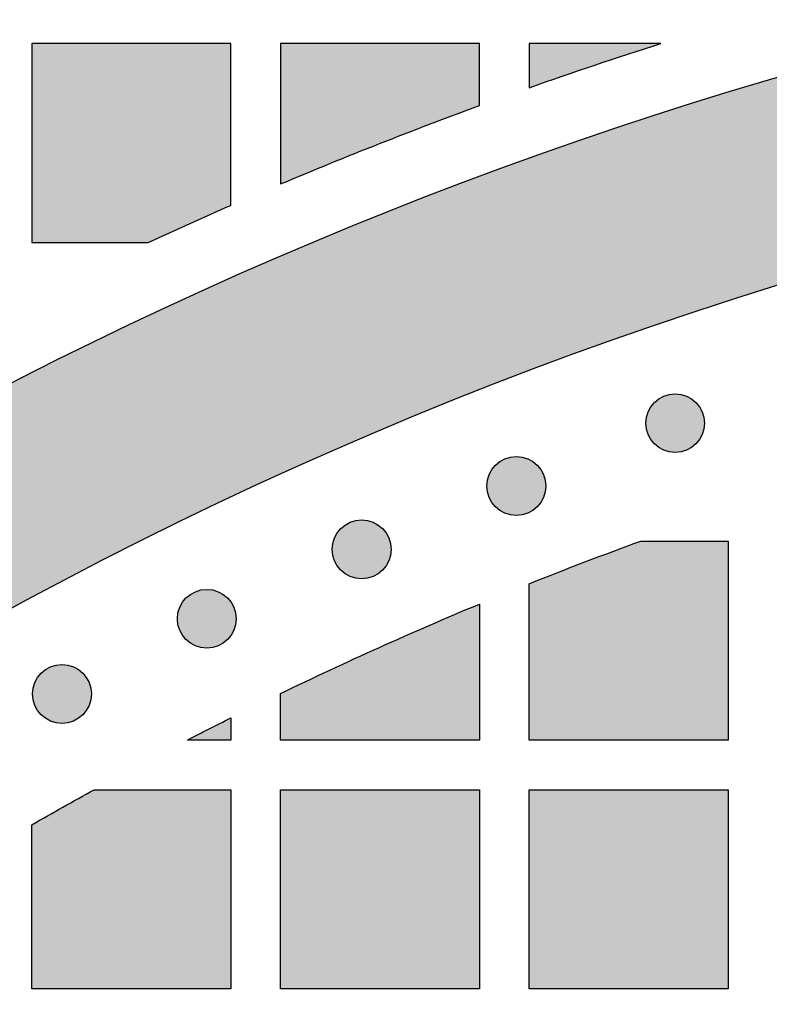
# Model space of a CAD drawing. Header units: millimetres. Extents: x -3873 to -97, y 912 to 4165.
# Tile 533 of 656: x -1774 to -1729, y 3104 to 3164. Entities that reach past the tile are written whole.
import ezdxf

# ---------------------------------------------------------------- set-up
doc = ezdxf.new("R2010")
doc.units = ezdxf.units.MM
doc.layers.add('pattern', color=7, linetype='Continuous', true_color=0x000000)

msp = doc.modelspace()

# ---------------------------------------------------------------- hatches: boundary and pattern name
at = {"layer": 'pattern'}
for points in [[(-1803.27, 3124.356), (-1803.97, 3123.213), (-1804.641, 3122.048), (-1805.279, 3120.862), (-1805.886, 3119.656), (-1806.459, 3118.431), (-1806.998, 3117.189), (-1807.502, 3115.932), (-1807.97, 3114.66), (-1808.402, 3113.375), (-1808.797, 3112.079), (-1809.156, 3110.774), (-1809.477, 3109.46), (-1809.76, 3108.14), (-1810.005, 3106.816), (-1810.213, 3105.488), (-1810.383, 3104.158), (-1806.355, 3107.298), (-1802.25, 3110.366), (-1798.07, 3113.357), (-1793.818, 3116.27), (-1789.496, 3119.101), (-1785.105, 3121.85), (-1780.649, 3124.512), (-1776.129, 3127.087), (-1771.549, 3129.571), (-1766.911, 3131.962), (-1762.218, 3134.26), (-1757.473, 3136.461), (-1752.678, 3138.564), (-1747.838, 3140.568), (-1742.954, 3142.47), (-1738.03, 3144.271), (-1733.07, 3145.967), (-1728.077, 3147.559), (-1723.053, 3149.046), (-1718.002, 3150.426), (-1712.929, 3151.698), (-1707.835, 3152.864), (-1702.725, 3153.921), (-1697.602, 3154.87), (-1692.469, 3155.711), (-1687.33, 3156.443), (-1682.188, 3157.067), (-1677.046, 3157.584), (-1671.908, 3157.993), (-1666.778, 3158.296), (-1661.657, 3158.493), (-1656.55, 3158.585), (-1656.55, 3170.585), (-1661.363, 3170.505), (-1666.186, 3170.337), (-1671.017, 3170.078), (-1675.854, 3169.73), (-1680.692, 3169.291), (-1685.532, 3168.762), (-1690.369, 3168.142), (-1695.201, 3167.431), (-1700.026, 3166.628), (-1704.841, 3165.735), (-1709.643, 3164.75), (-1714.43, 3163.675), (-1719.2, 3162.51), (-1723.95, 3161.255), (-1728.676, 3159.91), (-1733.378, 3158.477), (-1738.052, 3156.956), (-1742.696, 3155.348), (-1747.307, 3153.654), (-1751.883, 3151.874), (-1756.422, 3150.011), (-1760.921, 3148.064), (-1765.379, 3146.036), (-1769.792, 3143.928), (-1774.159, 3141.741), (-1778.478, 3139.476), (-1782.747, 3137.136), (-1786.963, 3134.721), (-1791.125, 3132.234), (-1795.232, 3129.676), (-1799.28, 3127.05)], [(-1766.135, 3150.095), (-1761.149, 3152.335), (-1761.149, 3162.095), (-1773.149, 3162.095), (-1773.149, 3150.095)], [(-1758.148, 3153.624), (-1752.177, 3156.061), (-1746.149, 3158.353), (-1746.149, 3162.095), (-1758.148, 3162.095)], [(-1735.203, 3162.095), (-1743.149, 3162.095), (-1743.149, 3159.432)], [(-1733.093, 3140.457), (-1733.121, 3140.485), (-1733.15, 3140.512), (-1733.18, 3140.538), (-1733.211, 3140.565), (-1733.242, 3140.59), (-1733.275, 3140.616), (-1733.308, 3140.64), (-1733.342, 3140.664), (-1733.377, 3140.688), (-1733.413, 3140.71), (-1733.449, 3140.732), (-1733.486, 3140.754), (-1733.524, 3140.774), (-1733.563, 3140.794), (-1733.603, 3140.813), (-1733.643, 3140.831), (-1733.683, 3140.848), (-1733.725, 3140.864), (-1733.767, 3140.879), (-1733.809, 3140.893), (-1733.852, 3140.906), (-1733.896, 3140.918), (-1733.94, 3140.929), (-1733.984, 3140.939), (-1734.028, 3140.948), (-1734.073, 3140.955), (-1734.119, 3140.962), (-1734.164, 3140.967), (-1734.21, 3140.971), (-1734.256, 3140.974), (-1734.301, 3140.976), (-1734.347, 3140.977), (-1734.393, 3140.976), (-1734.439, 3140.974), (-1734.485, 3140.971), (-1734.531, 3140.967), (-1734.576, 3140.962), (-1734.621, 3140.955), (-1734.666, 3140.948), (-1734.711, 3140.939), (-1734.755, 3140.929), (-1734.799, 3140.918), (-1734.843, 3140.906), (-1734.886, 3140.893), (-1734.928, 3140.879), (-1734.97, 3140.864), (-1735.011, 3140.848), (-1735.052, 3140.831), (-1735.092, 3140.813), (-1735.132, 3140.794), (-1735.17, 3140.774), (-1735.208, 3140.754), (-1735.246, 3140.732), (-1735.282, 3140.71), (-1735.318, 3140.688), (-1735.353, 3140.664), (-1735.387, 3140.64), (-1735.42, 3140.616), (-1735.453, 3140.59), (-1735.484, 3140.565), (-1735.515, 3140.538), (-1735.545, 3140.512), (-1735.574, 3140.485), (-1735.602, 3140.457), (-1735.63, 3140.429), (-1735.657, 3140.4), (-1735.683, 3140.37), (-1735.71, 3140.339), (-1735.735, 3140.308), (-1735.761, 3140.275), (-1735.785, 3140.242), (-1735.809, 3140.208), (-1735.833, 3140.173), (-1735.855, 3140.137), (-1735.878, 3140.101), (-1735.899, 3140.063), (-1735.919, 3140.025), (-1735.939, 3139.987), (-1735.958, 3139.947), (-1735.976, 3139.907), (-1735.993, 3139.866), (-1736.009, 3139.825), (-1736.024, 3139.783), (-1736.038, 3139.741), (-1736.051, 3139.698), (-1736.063, 3139.654), (-1736.074, 3139.61), (-1736.084, 3139.566), (-1736.093, 3139.521), (-1736.1, 3139.476), (-1736.107, 3139.431), (-1736.112, 3139.386), (-1736.116, 3139.34), (-1736.119, 3139.294), (-1736.121, 3139.248), (-1736.122, 3139.202), (-1736.121, 3139.156), (-1736.119, 3139.111), (-1736.116, 3139.065), (-1736.112, 3139.019), (-1736.107, 3138.974), (-1736.1, 3138.928), (-1736.093, 3138.883), (-1736.084, 3138.839), (-1736.074, 3138.794), (-1736.063, 3138.751), (-1736.051, 3138.707), (-1736.038, 3138.664), (-1736.024, 3138.622), (-1736.009, 3138.58), (-1735.993, 3138.538), (-1735.976, 3138.498), (-1735.958, 3138.458), (-1735.939, 3138.418), (-1735.919, 3138.379), (-1735.899, 3138.341), (-1735.878, 3138.304), (-1735.855, 3138.268), (-1735.833, 3138.232), (-1735.809, 3138.197), (-1735.785, 3138.163), (-1735.761, 3138.13), (-1735.735, 3138.097), (-1735.71, 3138.066), (-1735.683, 3138.035), (-1735.657, 3138.005), (-1735.63, 3137.976), (-1735.602, 3137.948), (-1735.574, 3137.92), (-1735.545, 3137.893), (-1735.515, 3137.866), (-1735.484, 3137.84), (-1735.453, 3137.814), (-1735.42, 3137.789), (-1735.387, 3137.764), (-1735.353, 3137.74), (-1735.318, 3137.717), (-1735.282, 3137.694), (-1735.246, 3137.672), (-1735.208, 3137.651), (-1735.17, 3137.63), (-1735.132, 3137.611), (-1735.092, 3137.592), (-1735.052, 3137.574), (-1735.011, 3137.557), (-1734.97, 3137.541), (-1734.928, 3137.526), (-1734.886, 3137.512), (-1734.843, 3137.499), (-1734.799, 3137.487), (-1734.755, 3137.476), (-1734.711, 3137.466), (-1734.666, 3137.457), (-1734.621, 3137.449), (-1734.576, 3137.443), (-1734.531, 3137.438), (-1734.485, 3137.433), (-1734.439, 3137.43), (-1734.393, 3137.429), (-1734.347, 3137.428), (-1734.301, 3137.429), (-1734.256, 3137.43), (-1734.21, 3137.433), (-1734.164, 3137.438), (-1734.119, 3137.443), (-1734.073, 3137.449), (-1734.028, 3137.457), (-1733.984, 3137.466), (-1733.94, 3137.476), (-1733.896, 3137.487), (-1733.852, 3137.499), (-1733.809, 3137.512), (-1733.767, 3137.526), (-1733.725, 3137.541), (-1733.683, 3137.557), (-1733.643, 3137.574), (-1733.603, 3137.592), (-1733.563, 3137.611), (-1733.524, 3137.63), (-1733.486, 3137.651), (-1733.449, 3137.672), (-1733.413, 3137.694), (-1733.377, 3137.717), (-1733.342, 3137.74), (-1733.308, 3137.764), (-1733.275, 3137.789), (-1733.242, 3137.814), (-1733.211, 3137.84), (-1733.18, 3137.866), (-1733.15, 3137.893), (-1733.121, 3137.92), (-1733.093, 3137.948), (-1733.065, 3137.976), (-1733.038, 3138.005), (-1733.011, 3138.035), (-1732.985, 3138.066), (-1732.959, 3138.097), (-1732.934, 3138.13), (-1732.909, 3138.163), (-1732.885, 3138.197), (-1732.862, 3138.232), (-1732.839, 3138.268), (-1732.817, 3138.304), (-1732.796, 3138.341), (-1732.775, 3138.379), (-1732.756, 3138.418), (-1732.737, 3138.458), (-1732.719, 3138.498), (-1732.702, 3138.538), (-1732.686, 3138.58), (-1732.671, 3138.622), (-1732.657, 3138.664), (-1732.644, 3138.707), (-1732.632, 3138.751), (-1732.621, 3138.794), (-1732.611, 3138.839), (-1732.602, 3138.883), (-1732.594, 3138.928), (-1732.588, 3138.974), (-1732.583, 3139.019), (-1732.578, 3139.065), (-1732.575, 3139.111), (-1732.574, 3139.156), (-1732.573, 3139.202), (-1732.574, 3139.248), (-1732.575, 3139.294), (-1732.578, 3139.34), (-1732.583, 3139.386), (-1732.588, 3139.431), (-1732.594, 3139.476), (-1732.602, 3139.521), (-1732.611, 3139.566), (-1732.621, 3139.61), (-1732.632, 3139.654), (-1732.644, 3139.698), (-1732.657, 3139.741), (-1732.671, 3139.783), (-1732.686, 3139.825), (-1732.702, 3139.866), (-1732.719, 3139.907), (-1732.737, 3139.947), (-1732.756, 3139.987), (-1732.775, 3140.025), (-1732.796, 3140.063), (-1732.817, 3140.101), (-1732.839, 3140.137), (-1732.862, 3140.173), (-1732.885, 3140.208), (-1732.909, 3140.242), (-1732.934, 3140.275), (-1732.959, 3140.308), (-1732.985, 3140.339), (-1733.011, 3140.37), (-1733.038, 3140.4), (-1733.065, 3140.429)], [(-1742.674, 3136.665), (-1742.702, 3136.693), (-1742.731, 3136.72), (-1742.761, 3136.747), (-1742.791, 3136.773), (-1742.823, 3136.799), (-1742.855, 3136.824), (-1742.889, 3136.849), (-1742.923, 3136.873), (-1742.958, 3136.896), (-1742.993, 3136.919), (-1743.03, 3136.941), (-1743.067, 3136.962), (-1743.105, 3136.983), (-1743.144, 3137.002), (-1743.183, 3137.021), (-1743.223, 3137.039), (-1743.264, 3137.056), (-1743.306, 3137.072), (-1743.347, 3137.087), (-1743.39, 3137.101), (-1743.433, 3137.114), (-1743.476, 3137.126), (-1743.52, 3137.137), (-1743.565, 3137.147), (-1743.609, 3137.156), (-1743.654, 3137.164), (-1743.699, 3137.17), (-1743.745, 3137.175), (-1743.791, 3137.18), (-1743.836, 3137.183), (-1743.882, 3137.184), (-1743.928, 3137.185), (-1743.974, 3137.184), (-1744.02, 3137.183), (-1744.066, 3137.18), (-1744.111, 3137.175), (-1744.157, 3137.17), (-1744.202, 3137.164), (-1744.247, 3137.156), (-1744.292, 3137.147), (-1744.336, 3137.137), (-1744.38, 3137.126), (-1744.423, 3137.114), (-1744.466, 3137.101), (-1744.509, 3137.087), (-1744.551, 3137.072), (-1744.592, 3137.056), (-1744.633, 3137.039), (-1744.673, 3137.021), (-1744.712, 3137.002), (-1744.751, 3136.983), (-1744.789, 3136.962), (-1744.826, 3136.941), (-1744.863, 3136.919), (-1744.899, 3136.896), (-1744.934, 3136.873), (-1744.968, 3136.849), (-1745.001, 3136.824), (-1745.033, 3136.799), (-1745.065, 3136.773), (-1745.096, 3136.747), (-1745.126, 3136.72), (-1745.155, 3136.693), (-1745.183, 3136.665), (-1745.21, 3136.637), (-1745.237, 3136.608), (-1745.264, 3136.578), (-1745.29, 3136.547), (-1745.316, 3136.516), (-1745.341, 3136.483), (-1745.366, 3136.45), (-1745.39, 3136.416), (-1745.414, 3136.381), (-1745.436, 3136.345), (-1745.458, 3136.309), (-1745.48, 3136.272), (-1745.5, 3136.234), (-1745.52, 3136.195), (-1745.539, 3136.155), (-1745.557, 3136.115), (-1745.574, 3136.075), (-1745.59, 3136.033), (-1745.605, 3135.991), (-1745.619, 3135.949), (-1745.632, 3135.906), (-1745.644, 3135.862), (-1745.655, 3135.819), (-1745.665, 3135.774), (-1745.674, 3135.73), (-1745.681, 3135.685), (-1745.688, 3135.639), (-1745.693, 3135.594), (-1745.697, 3135.548), (-1745.7, 3135.502), (-1745.702, 3135.457), (-1745.702, 3135.411), (-1745.702, 3135.365), (-1745.7, 3135.319), (-1745.697, 3135.273), (-1745.693, 3135.227), (-1745.688, 3135.182), (-1745.681, 3135.137), (-1745.674, 3135.092), (-1745.665, 3135.047), (-1745.655, 3135.003), (-1745.644, 3134.959), (-1745.632, 3134.915), (-1745.619, 3134.872), (-1745.605, 3134.83), (-1745.59, 3134.788), (-1745.574, 3134.747), (-1745.557, 3134.706), (-1745.539, 3134.666), (-1745.52, 3134.626), (-1745.5, 3134.588), (-1745.48, 3134.55), (-1745.458, 3134.512), (-1745.436, 3134.476), (-1745.414, 3134.44), (-1745.39, 3134.405), (-1745.366, 3134.371), (-1745.341, 3134.338), (-1745.316, 3134.305), (-1745.29, 3134.274), (-1745.264, 3134.243), (-1745.237, 3134.213), (-1745.21, 3134.184), (-1745.183, 3134.156), (-1745.155, 3134.128), (-1745.126, 3134.101), (-1745.096, 3134.075), (-1745.065, 3134.048), (-1745.033, 3134.023), (-1745.001, 3133.997), (-1744.968, 3133.973), (-1744.934, 3133.949), (-1744.899, 3133.925), (-1744.863, 3133.903), (-1744.826, 3133.88), (-1744.789, 3133.859), (-1744.751, 3133.839), (-1744.712, 3133.819), (-1744.673, 3133.8), (-1744.633, 3133.782), (-1744.592, 3133.765), (-1744.551, 3133.749), (-1744.509, 3133.734), (-1744.466, 3133.72), (-1744.423, 3133.707), (-1744.38, 3133.695), (-1744.336, 3133.684), (-1744.292, 3133.674), (-1744.247, 3133.665), (-1744.202, 3133.658), (-1744.157, 3133.651), (-1744.111, 3133.646), (-1744.066, 3133.642), (-1744.02, 3133.639), (-1743.974, 3133.637), (-1743.928, 3133.636), (-1743.882, 3133.637), (-1743.836, 3133.639), (-1743.791, 3133.642), (-1743.745, 3133.646), (-1743.699, 3133.651), (-1743.654, 3133.658), (-1743.609, 3133.665), (-1743.565, 3133.674), (-1743.52, 3133.684), (-1743.476, 3133.695), (-1743.433, 3133.707), (-1743.39, 3133.72), (-1743.347, 3133.734), (-1743.306, 3133.749), (-1743.264, 3133.765), (-1743.223, 3133.782), (-1743.183, 3133.8), (-1743.144, 3133.819), (-1743.105, 3133.839), (-1743.067, 3133.859), (-1743.03, 3133.88), (-1742.993, 3133.903), (-1742.958, 3133.925), (-1742.923, 3133.949), (-1742.889, 3133.973), (-1742.855, 3133.997), (-1742.823, 3134.023), (-1742.791, 3134.048), (-1742.761, 3134.075), (-1742.731, 3134.101), (-1742.702, 3134.128), (-1742.674, 3134.156), (-1742.646, 3134.184), (-1742.619, 3134.213), (-1742.592, 3134.243), (-1742.566, 3134.274), (-1742.54, 3134.305), (-1742.515, 3134.338), (-1742.49, 3134.371), (-1742.466, 3134.405), (-1742.443, 3134.44), (-1742.42, 3134.476), (-1742.398, 3134.512), (-1742.377, 3134.55), (-1742.356, 3134.588), (-1742.337, 3134.626), (-1742.318, 3134.666), (-1742.3, 3134.706), (-1742.283, 3134.747), (-1742.267, 3134.788), (-1742.252, 3134.83), (-1742.237, 3134.872), (-1742.224, 3134.915), (-1742.212, 3134.959), (-1742.201, 3135.003), (-1742.192, 3135.047), (-1742.183, 3135.092), (-1742.175, 3135.137), (-1742.169, 3135.182), (-1742.163, 3135.227), (-1742.159, 3135.273), (-1742.156, 3135.319), (-1742.154, 3135.365), (-1742.154, 3135.411), (-1742.154, 3135.457), (-1742.156, 3135.502), (-1742.159, 3135.548), (-1742.163, 3135.594), (-1742.169, 3135.639), (-1742.175, 3135.685), (-1742.183, 3135.73), (-1742.192, 3135.774), (-1742.201, 3135.819), (-1742.212, 3135.862), (-1742.224, 3135.906), (-1742.237, 3135.949), (-1742.252, 3135.991), (-1742.267, 3136.033), (-1742.283, 3136.075), (-1742.3, 3136.115), (-1742.318, 3136.155), (-1742.337, 3136.195), (-1742.356, 3136.234), (-1742.377, 3136.272), (-1742.398, 3136.309), (-1742.42, 3136.345), (-1742.443, 3136.381), (-1742.466, 3136.416), (-1742.49, 3136.45), (-1742.515, 3136.483), (-1742.54, 3136.516), (-1742.566, 3136.547), (-1742.592, 3136.578), (-1742.619, 3136.608), (-1742.646, 3136.637)], [(-1752.007, 3132.844), (-1752.035, 3132.872), (-1752.064, 3132.899), (-1752.094, 3132.925), (-1752.125, 3132.952), (-1752.156, 3132.978), (-1752.189, 3133.003), (-1752.222, 3133.027), (-1752.256, 3133.051), (-1752.291, 3133.075), (-1752.327, 3133.098), (-1752.363, 3133.12), (-1752.4, 3133.141), (-1752.438, 3133.161), (-1752.477, 3133.181), (-1752.517, 3133.2), (-1752.557, 3133.218), (-1752.597, 3133.235), (-1752.639, 3133.251), (-1752.681, 3133.266), (-1752.723, 3133.28), (-1752.766, 3133.293), (-1752.81, 3133.305), (-1752.854, 3133.316), (-1752.898, 3133.326), (-1752.942, 3133.335), (-1752.987, 3133.342), (-1753.033, 3133.349), (-1753.078, 3133.354), (-1753.124, 3133.358), (-1753.17, 3133.361), (-1753.215, 3133.363), (-1753.261, 3133.364), (-1753.307, 3133.363), (-1753.353, 3133.361), (-1753.399, 3133.358), (-1753.445, 3133.354), (-1753.49, 3133.349), (-1753.535, 3133.342), (-1753.58, 3133.335), (-1753.625, 3133.326), (-1753.669, 3133.316), (-1753.713, 3133.305), (-1753.757, 3133.293), (-1753.8, 3133.28), (-1753.842, 3133.266), (-1753.884, 3133.251), (-1753.925, 3133.235), (-1753.966, 3133.218), (-1754.006, 3133.2), (-1754.046, 3133.181), (-1754.084, 3133.161), (-1754.122, 3133.141), (-1754.16, 3133.12), (-1754.196, 3133.098), (-1754.232, 3133.075), (-1754.267, 3133.051), (-1754.301, 3133.027), (-1754.334, 3133.003), (-1754.367, 3132.978), (-1754.398, 3132.952), (-1754.429, 3132.925), (-1754.459, 3132.899), (-1754.488, 3132.872), (-1754.516, 3132.844), (-1754.544, 3132.816), (-1754.571, 3132.787), (-1754.597, 3132.757), (-1754.624, 3132.726), (-1754.649, 3132.695), (-1754.675, 3132.662), (-1754.699, 3132.629), (-1754.723, 3132.595), (-1754.747, 3132.56), (-1754.77, 3132.524), (-1754.792, 3132.488), (-1754.813, 3132.45), (-1754.833, 3132.412), (-1754.853, 3132.374), (-1754.872, 3132.334), (-1754.89, 3132.294), (-1754.907, 3132.253), (-1754.923, 3132.212), (-1754.938, 3132.17), (-1754.952, 3132.128), (-1754.965, 3132.085), (-1754.977, 3132.041), (-1754.988, 3131.997), (-1754.998, 3131.953), (-1755.007, 3131.908), (-1755.014, 3131.863), (-1755.021, 3131.818), (-1755.026, 3131.773), (-1755.03, 3131.727), (-1755.033, 3131.681), (-1755.035, 3131.635), (-1755.036, 3131.589), (-1755.035, 3131.544), (-1755.033, 3131.498), (-1755.03, 3131.452), (-1755.026, 3131.406), (-1755.021, 3131.361), (-1755.014, 3131.316), (-1755.007, 3131.271), (-1754.998, 3131.226), (-1754.988, 3131.182), (-1754.977, 3131.138), (-1754.965, 3131.094), (-1754.952, 3131.051), (-1754.938, 3131.009), (-1754.923, 3130.967), (-1754.907, 3130.926), (-1754.89, 3130.885), (-1754.872, 3130.845), (-1754.853, 3130.805), (-1754.833, 3130.767), (-1754.813, 3130.729), (-1754.792, 3130.691), (-1754.77, 3130.655), (-1754.747, 3130.619), (-1754.723, 3130.584), (-1754.699, 3130.55), (-1754.675, 3130.517), (-1754.649, 3130.484), (-1754.624, 3130.453), (-1754.597, 3130.422), (-1754.571, 3130.392), (-1754.544, 3130.363), (-1754.516, 3130.335), (-1754.488, 3130.307), (-1754.459, 3130.28), (-1754.429, 3130.253), (-1754.398, 3130.227), (-1754.367, 3130.201), (-1754.334, 3130.176), (-1754.301, 3130.152), (-1754.267, 3130.128), (-1754.232, 3130.104), (-1754.196, 3130.081), (-1754.16, 3130.059), (-1754.122, 3130.038), (-1754.084, 3130.018), (-1754.046, 3129.998), (-1754.006, 3129.979), (-1753.966, 3129.961), (-1753.925, 3129.944), (-1753.884, 3129.928), (-1753.842, 3129.913), (-1753.8, 3129.899), (-1753.757, 3129.886), (-1753.713, 3129.874), (-1753.669, 3129.863), (-1753.625, 3129.853), (-1753.58, 3129.844), (-1753.535, 3129.836), (-1753.49, 3129.83), (-1753.445, 3129.825), (-1753.399, 3129.821), (-1753.353, 3129.818), (-1753.307, 3129.816), (-1753.261, 3129.815), (-1753.215, 3129.816), (-1753.17, 3129.818), (-1753.124, 3129.821), (-1753.078, 3129.825), (-1753.033, 3129.83), (-1752.987, 3129.836), (-1752.942, 3129.844), (-1752.898, 3129.853), (-1752.854, 3129.863), (-1752.81, 3129.874), (-1752.766, 3129.886), (-1752.723, 3129.899), (-1752.681, 3129.913), (-1752.639, 3129.928), (-1752.597, 3129.944), (-1752.557, 3129.961), (-1752.517, 3129.979), (-1752.477, 3129.998), (-1752.438, 3130.018), (-1752.4, 3130.038), (-1752.363, 3130.059), (-1752.327, 3130.081), (-1752.291, 3130.104), (-1752.256, 3130.128), (-1752.222, 3130.152), (-1752.189, 3130.176), (-1752.156, 3130.201), (-1752.125, 3130.227), (-1752.094, 3130.253), (-1752.064, 3130.28), (-1752.035, 3130.307), (-1752.007, 3130.335), (-1751.979, 3130.363), (-1751.952, 3130.392), (-1751.925, 3130.422), (-1751.899, 3130.453), (-1751.873, 3130.484), (-1751.848, 3130.517), (-1751.823, 3130.55), (-1751.799, 3130.584), (-1751.776, 3130.619), (-1751.753, 3130.655), (-1751.731, 3130.691), (-1751.71, 3130.729), (-1751.689, 3130.767), (-1751.67, 3130.805), (-1751.651, 3130.845), (-1751.633, 3130.885), (-1751.616, 3130.926), (-1751.6, 3130.967), (-1751.585, 3131.009), (-1751.571, 3131.051), (-1751.558, 3131.094), (-1751.546, 3131.138), (-1751.535, 3131.182), (-1751.525, 3131.226), (-1751.516, 3131.271), (-1751.508, 3131.316), (-1751.502, 3131.361), (-1751.497, 3131.406), (-1751.492, 3131.452), (-1751.489, 3131.498), (-1751.488, 3131.544), (-1751.487, 3131.589), (-1751.488, 3131.635), (-1751.489, 3131.681), (-1751.492, 3131.727), (-1751.497, 3131.773), (-1751.502, 3131.818), (-1751.508, 3131.863), (-1751.516, 3131.908), (-1751.525, 3131.953), (-1751.535, 3131.997), (-1751.546, 3132.041), (-1751.558, 3132.085), (-1751.571, 3132.128), (-1751.585, 3132.17), (-1751.6, 3132.212), (-1751.616, 3132.253), (-1751.633, 3132.294), (-1751.651, 3132.334), (-1751.67, 3132.374), (-1751.689, 3132.412), (-1751.71, 3132.45), (-1751.731, 3132.488), (-1751.753, 3132.524), (-1751.776, 3132.56), (-1751.799, 3132.595), (-1751.823, 3132.629), (-1751.848, 3132.662), (-1751.873, 3132.695), (-1751.899, 3132.726), (-1751.925, 3132.757), (-1751.952, 3132.787), (-1751.979, 3132.816)], [(-1736.425, 3132.095), (-1731.149, 3132.095), (-1731.149, 3120.095), (-1743.149, 3120.095), (-1743.149, 3129.519)], [(-1761.346, 3128.661), (-1761.374, 3128.688), (-1761.403, 3128.715), (-1761.433, 3128.742), (-1761.464, 3128.768), (-1761.495, 3128.794), (-1761.528, 3128.819), (-1761.561, 3128.844), (-1761.595, 3128.868), (-1761.63, 3128.891), (-1761.666, 3128.914), (-1761.702, 3128.936), (-1761.74, 3128.957), (-1761.778, 3128.978), (-1761.816, 3128.998), (-1761.856, 3129.016), (-1761.896, 3129.034), (-1761.937, 3129.051), (-1761.978, 3129.068), (-1762.02, 3129.083), (-1762.062, 3129.097), (-1762.105, 3129.11), (-1762.149, 3129.122), (-1762.193, 3129.133), (-1762.237, 3129.143), (-1762.282, 3129.151), (-1762.327, 3129.159), (-1762.372, 3129.166), (-1762.417, 3129.171), (-1762.463, 3129.175), (-1762.509, 3129.178), (-1762.555, 3129.18), (-1762.601, 3129.18), (-1762.647, 3129.18), (-1762.692, 3129.178), (-1762.738, 3129.175), (-1762.784, 3129.171), (-1762.829, 3129.166), (-1762.875, 3129.159), (-1762.92, 3129.151), (-1762.964, 3129.143), (-1763.008, 3129.133), (-1763.052, 3129.122), (-1763.096, 3129.11), (-1763.139, 3129.097), (-1763.181, 3129.083), (-1763.223, 3129.068), (-1763.265, 3129.051), (-1763.305, 3129.034), (-1763.345, 3129.016), (-1763.385, 3128.998), (-1763.424, 3128.978), (-1763.462, 3128.957), (-1763.499, 3128.936), (-1763.535, 3128.914), (-1763.571, 3128.891), (-1763.606, 3128.868), (-1763.64, 3128.844), (-1763.673, 3128.819), (-1763.706, 3128.794), (-1763.737, 3128.768), (-1763.768, 3128.742), (-1763.798, 3128.715), (-1763.827, 3128.688), (-1763.855, 3128.661), (-1763.883, 3128.633), (-1763.91, 3128.603), (-1763.937, 3128.574), (-1763.963, 3128.543), (-1763.989, 3128.511), (-1764.014, 3128.479), (-1764.039, 3128.446), (-1764.063, 3128.411), (-1764.086, 3128.377), (-1764.109, 3128.341), (-1764.131, 3128.304), (-1764.152, 3128.267), (-1764.173, 3128.229), (-1764.192, 3128.19), (-1764.211, 3128.151), (-1764.229, 3128.111), (-1764.246, 3128.07), (-1764.262, 3128.029), (-1764.277, 3127.987), (-1764.291, 3127.944), (-1764.304, 3127.901), (-1764.316, 3127.858), (-1764.327, 3127.814), (-1764.337, 3127.77), (-1764.346, 3127.725), (-1764.354, 3127.68), (-1764.36, 3127.635), (-1764.365, 3127.589), (-1764.37, 3127.544), (-1764.373, 3127.498), (-1764.374, 3127.452), (-1764.375, 3127.406), (-1764.374, 3127.36), (-1764.373, 3127.314), (-1764.37, 3127.268), (-1764.365, 3127.223), (-1764.36, 3127.177), (-1764.354, 3127.132), (-1764.346, 3127.087), (-1764.337, 3127.042), (-1764.327, 3126.998), (-1764.316, 3126.954), (-1764.304, 3126.911), (-1764.291, 3126.868), (-1764.277, 3126.825), (-1764.262, 3126.783), (-1764.246, 3126.742), (-1764.229, 3126.701), (-1764.211, 3126.661), (-1764.192, 3126.622), (-1764.173, 3126.583), (-1764.152, 3126.545), (-1764.131, 3126.508), (-1764.109, 3126.471), (-1764.086, 3126.436), (-1764.063, 3126.401), (-1764.039, 3126.367), (-1764.014, 3126.333), (-1763.989, 3126.301), (-1763.963, 3126.269), (-1763.937, 3126.238), (-1763.91, 3126.209), (-1763.883, 3126.18), (-1763.855, 3126.151), (-1763.827, 3126.124), (-1763.798, 3126.097), (-1763.768, 3126.07), (-1763.737, 3126.044), (-1763.706, 3126.018), (-1763.673, 3125.993), (-1763.64, 3125.968), (-1763.606, 3125.944), (-1763.571, 3125.921), (-1763.535, 3125.898), (-1763.499, 3125.876), (-1763.462, 3125.855), (-1763.424, 3125.834), (-1763.385, 3125.814), (-1763.345, 3125.796), (-1763.305, 3125.778), (-1763.265, 3125.761), (-1763.223, 3125.745), (-1763.181, 3125.729), (-1763.139, 3125.715), (-1763.096, 3125.702), (-1763.052, 3125.69), (-1763.008, 3125.679), (-1762.964, 3125.669), (-1762.92, 3125.661), (-1762.875, 3125.653), (-1762.829, 3125.647), (-1762.784, 3125.641), (-1762.738, 3125.637), (-1762.692, 3125.634), (-1762.647, 3125.632), (-1762.601, 3125.632), (-1762.555, 3125.632), (-1762.509, 3125.634), (-1762.463, 3125.637), (-1762.417, 3125.641), (-1762.372, 3125.647), (-1762.327, 3125.653), (-1762.282, 3125.661), (-1762.237, 3125.669), (-1762.193, 3125.679), (-1762.149, 3125.69), (-1762.105, 3125.702), (-1762.062, 3125.715), (-1762.02, 3125.729), (-1761.978, 3125.745), (-1761.937, 3125.761), (-1761.896, 3125.778), (-1761.856, 3125.796), (-1761.816, 3125.814), (-1761.778, 3125.834), (-1761.74, 3125.855), (-1761.702, 3125.876), (-1761.666, 3125.898), (-1761.63, 3125.921), (-1761.595, 3125.944), (-1761.561, 3125.968), (-1761.528, 3125.993), (-1761.495, 3126.018), (-1761.464, 3126.044), (-1761.433, 3126.07), (-1761.403, 3126.097), (-1761.374, 3126.124), (-1761.346, 3126.151), (-1761.318, 3126.18), (-1761.291, 3126.209), (-1761.265, 3126.238), (-1761.238, 3126.269), (-1761.213, 3126.301), (-1761.187, 3126.333), (-1761.163, 3126.367), (-1761.139, 3126.401), (-1761.115, 3126.436), (-1761.092, 3126.471), (-1761.07, 3126.508), (-1761.049, 3126.545), (-1761.029, 3126.583), (-1761.009, 3126.622), (-1760.99, 3126.661), (-1760.972, 3126.701), (-1760.955, 3126.742), (-1760.939, 3126.783), (-1760.924, 3126.825), (-1760.91, 3126.868), (-1760.897, 3126.911), (-1760.885, 3126.954), (-1760.874, 3126.998), (-1760.864, 3127.042), (-1760.855, 3127.087), (-1760.848, 3127.132), (-1760.841, 3127.177), (-1760.836, 3127.223), (-1760.832, 3127.268), (-1760.829, 3127.314), (-1760.827, 3127.36), (-1760.826, 3127.406), (-1760.827, 3127.452), (-1760.829, 3127.498), (-1760.832, 3127.544), (-1760.836, 3127.589), (-1760.841, 3127.635), (-1760.848, 3127.68), (-1760.855, 3127.725), (-1760.864, 3127.77), (-1760.874, 3127.814), (-1760.885, 3127.858), (-1760.897, 3127.901), (-1760.91, 3127.944), (-1760.924, 3127.987), (-1760.939, 3128.029), (-1760.955, 3128.07), (-1760.972, 3128.111), (-1760.99, 3128.151), (-1761.009, 3128.19), (-1761.029, 3128.229), (-1761.049, 3128.267), (-1761.07, 3128.304), (-1761.092, 3128.341), (-1761.115, 3128.377), (-1761.139, 3128.411), (-1761.163, 3128.446), (-1761.187, 3128.479), (-1761.213, 3128.511), (-1761.238, 3128.543), (-1761.265, 3128.574), (-1761.291, 3128.603), (-1761.318, 3128.633)], [(-1746.149, 3128.294), (-1746.149, 3120.095), (-1758.148, 3120.095), (-1758.148, 3122.903), (-1752.186, 3125.681)], [(-1770.084, 3124.129), (-1770.112, 3124.156), (-1770.141, 3124.184), (-1770.171, 3124.21), (-1770.202, 3124.237), (-1770.233, 3124.262), (-1770.266, 3124.288), (-1770.299, 3124.312), (-1770.333, 3124.336), (-1770.368, 3124.36), (-1770.404, 3124.382), (-1770.44, 3124.404), (-1770.478, 3124.426), (-1770.516, 3124.446), (-1770.554, 3124.466), (-1770.594, 3124.485), (-1770.634, 3124.503), (-1770.675, 3124.52), (-1770.716, 3124.536), (-1770.758, 3124.551), (-1770.8, 3124.565), (-1770.843, 3124.578), (-1770.887, 3124.59), (-1770.931, 3124.601), (-1770.975, 3124.611), (-1771.02, 3124.62), (-1771.065, 3124.627), (-1771.11, 3124.634), (-1771.155, 3124.639), (-1771.201, 3124.643), (-1771.247, 3124.646), (-1771.293, 3124.648), (-1771.339, 3124.649), (-1771.384, 3124.648), (-1771.43, 3124.646), (-1771.476, 3124.643), (-1771.522, 3124.639), (-1771.567, 3124.634), (-1771.612, 3124.627), (-1771.657, 3124.62), (-1771.702, 3124.611), (-1771.746, 3124.601), (-1771.79, 3124.59), (-1771.834, 3124.578), (-1771.877, 3124.565), (-1771.919, 3124.551), (-1771.961, 3124.536), (-1772.003, 3124.52), (-1772.043, 3124.503), (-1772.083, 3124.485), (-1772.123, 3124.466), (-1772.161, 3124.446), (-1772.2, 3124.426), (-1772.237, 3124.404), (-1772.273, 3124.382), (-1772.309, 3124.36), (-1772.344, 3124.336), (-1772.378, 3124.312), (-1772.411, 3124.288), (-1772.444, 3124.262), (-1772.475, 3124.237), (-1772.506, 3124.21), (-1772.536, 3124.184), (-1772.565, 3124.156), (-1772.593, 3124.129), (-1772.621, 3124.101), (-1772.648, 3124.072), (-1772.675, 3124.042), (-1772.701, 3124.011), (-1772.727, 3123.98), (-1772.752, 3123.947), (-1772.776, 3123.914), (-1772.801, 3123.88), (-1772.824, 3123.845), (-1772.847, 3123.809), (-1772.869, 3123.773), (-1772.89, 3123.735), (-1772.91, 3123.697), (-1772.93, 3123.659), (-1772.949, 3123.619), (-1772.967, 3123.579), (-1772.984, 3123.538), (-1773, 3123.497), (-1773.015, 3123.455), (-1773.029, 3123.413), (-1773.042, 3123.37), (-1773.054, 3123.326), (-1773.065, 3123.282), (-1773.075, 3123.238), (-1773.084, 3123.193), (-1773.092, 3123.148), (-1773.098, 3123.103), (-1773.103, 3123.058), (-1773.107, 3123.012), (-1773.11, 3122.966), (-1773.112, 3122.92), (-1773.113, 3122.874), (-1773.112, 3122.828), (-1773.11, 3122.782), (-1773.107, 3122.737), (-1773.103, 3122.691), (-1773.098, 3122.646), (-1773.092, 3122.6), (-1773.084, 3122.555), (-1773.075, 3122.511), (-1773.065, 3122.466), (-1773.054, 3122.423), (-1773.042, 3122.379), (-1773.029, 3122.336), (-1773.015, 3122.294), (-1773, 3122.252), (-1772.984, 3122.21), (-1772.967, 3122.17), (-1772.949, 3122.129), (-1772.93, 3122.09), (-1772.91, 3122.051), (-1772.89, 3122.013), (-1772.869, 3121.976), (-1772.847, 3121.94), (-1772.824, 3121.904), (-1772.801, 3121.869), (-1772.776, 3121.835), (-1772.752, 3121.802), (-1772.727, 3121.769), (-1772.701, 3121.737), (-1772.675, 3121.707), (-1772.648, 3121.677), (-1772.621, 3121.648), (-1772.593, 3121.62), (-1772.565, 3121.592), (-1772.536, 3121.565), (-1772.506, 3121.538), (-1772.475, 3121.512), (-1772.444, 3121.486), (-1772.411, 3121.461), (-1772.378, 3121.436), (-1772.344, 3121.412), (-1772.309, 3121.389), (-1772.273, 3121.366), (-1772.237, 3121.344), (-1772.2, 3121.323), (-1772.161, 3121.302), (-1772.123, 3121.283), (-1772.083, 3121.264), (-1772.043, 3121.246), (-1772.003, 3121.229), (-1771.961, 3121.213), (-1771.919, 3121.198), (-1771.877, 3121.184), (-1771.834, 3121.171), (-1771.79, 3121.158), (-1771.746, 3121.148), (-1771.702, 3121.138), (-1771.657, 3121.129), (-1771.612, 3121.121), (-1771.567, 3121.115), (-1771.522, 3121.109), (-1771.476, 3121.105), (-1771.43, 3121.102), (-1771.384, 3121.101), (-1771.339, 3121.1), (-1771.293, 3121.101), (-1771.247, 3121.102), (-1771.201, 3121.105), (-1771.155, 3121.109), (-1771.11, 3121.115), (-1771.065, 3121.121), (-1771.02, 3121.129), (-1770.975, 3121.138), (-1770.931, 3121.148), (-1770.887, 3121.158), (-1770.843, 3121.171), (-1770.8, 3121.184), (-1770.758, 3121.198), (-1770.716, 3121.213), (-1770.675, 3121.229), (-1770.634, 3121.246), (-1770.594, 3121.264), (-1770.554, 3121.283), (-1770.516, 3121.302), (-1770.478, 3121.323), (-1770.44, 3121.344), (-1770.404, 3121.366), (-1770.368, 3121.389), (-1770.333, 3121.412), (-1770.299, 3121.436), (-1770.266, 3121.461), (-1770.233, 3121.486), (-1770.202, 3121.512), (-1770.171, 3121.538), (-1770.141, 3121.565), (-1770.112, 3121.592), (-1770.084, 3121.62), (-1770.056, 3121.648), (-1770.029, 3121.677), (-1770.003, 3121.707), (-1769.976, 3121.737), (-1769.951, 3121.769), (-1769.925, 3121.802), (-1769.901, 3121.835), (-1769.877, 3121.869), (-1769.853, 3121.904), (-1769.83, 3121.94), (-1769.808, 3121.976), (-1769.787, 3122.013), (-1769.767, 3122.051), (-1769.747, 3122.09), (-1769.728, 3122.129), (-1769.71, 3122.17), (-1769.693, 3122.21), (-1769.677, 3122.252), (-1769.662, 3122.294), (-1769.648, 3122.336), (-1769.635, 3122.379), (-1769.623, 3122.423), (-1769.612, 3122.466), (-1769.602, 3122.511), (-1769.593, 3122.555), (-1769.586, 3122.6), (-1769.579, 3122.646), (-1769.574, 3122.691), (-1769.57, 3122.737), (-1769.567, 3122.782), (-1769.565, 3122.828), (-1769.564, 3122.874), (-1769.565, 3122.92), (-1769.567, 3122.966), (-1769.57, 3123.012), (-1769.574, 3123.058), (-1769.579, 3123.103), (-1769.586, 3123.148), (-1769.593, 3123.193), (-1769.602, 3123.238), (-1769.612, 3123.282), (-1769.623, 3123.326), (-1769.635, 3123.37), (-1769.648, 3123.413), (-1769.662, 3123.455), (-1769.677, 3123.497), (-1769.693, 3123.538), (-1769.71, 3123.579), (-1769.728, 3123.619), (-1769.747, 3123.659), (-1769.767, 3123.697), (-1769.787, 3123.735), (-1769.808, 3123.773), (-1769.83, 3123.809), (-1769.853, 3123.845), (-1769.877, 3123.88), (-1769.901, 3123.914), (-1769.925, 3123.947), (-1769.951, 3123.98), (-1769.976, 3124.011), (-1770.003, 3124.042), (-1770.029, 3124.072), (-1770.056, 3124.101)], [(-1761.149, 3121.428), (-1761.149, 3120.095), (-1763.771, 3120.095)], [(-1769.4, 3117.095), (-1761.149, 3117.095), (-1761.149, 3105.095), (-1773.149, 3105.095), (-1773.149, 3114.988)], [(-1746.149, 3117.095), (-1746.149, 3105.095), (-1758.148, 3105.095), (-1758.148, 3117.095)], [(-1743.149, 3117.095), (-1731.149, 3117.095), (-1731.149, 3105.095), (-1743.149, 3105.095)]]:
    msp.add_hatch(color=256, dxfattribs=at).paths.add_polyline_path(points, flags=0)

# ---------------------------------------------------------------- linework, layer by layer
for points in [[(-1761.149, 3152.335), (-1761.149, 3162.095), (-1773.149, 3162.095), (-1773.149, 3150.095), (-1766.135, 3150.095)], [(-1746.149, 3158.353), (-1746.149, 3162.095), (-1758.148, 3162.095), (-1758.148, 3153.624)], [(-1735.203, 3162.095), (-1743.149, 3162.095), (-1743.149, 3159.432)], [(-1736.425, 3132.095), (-1731.149, 3132.095), (-1731.149, 3120.095), (-1743.149, 3120.095), (-1743.149, 3129.519)], [(-1746.149, 3128.294), (-1746.149, 3120.095), (-1758.148, 3120.095), (-1758.148, 3122.903)], [(-1761.149, 3121.428), (-1761.149, 3120.095), (-1763.771, 3120.095)], [(-1769.4, 3117.095), (-1761.149, 3117.095), (-1761.149, 3105.095), (-1773.149, 3105.095), (-1773.149, 3114.988)]]:
    msp.add_lwpolyline(points, dxfattribs=at)
for points in [[(-1746.149, 3117.095), (-1746.149, 3105.095), (-1758.148, 3105.095), (-1758.148, 3117.095)], [(-1743.149, 3117.095), (-1731.149, 3117.095), (-1731.149, 3105.095), (-1743.149, 3105.095)]]:
    msp.add_lwpolyline(points, close=True, dxfattribs=at)
for centre in [(-1734.347, 3139.202), (-1743.928, 3135.411), (-1753.261, 3131.589), (-1762.601, 3127.406), (-1771.339, 3122.874)]:
    msp.add_circle(centre, 1.774, dxfattribs=at)
msp.add_arc((-1654.615, 2908.502), 262.09, 90.42318, 124.55459, dxfattribs=at)
at = {"layer": 'pattern', "extrusion": (0, 0, -1)}
for radius, start, end in [(266.09, 70.56592, 72.37038), (250.09, 51.4755, 89.55652), (266.09, 67.10189, 69.87939), (266.09, 65.22175, 66.39876), (238.09, 68.17017, 69.90301), (238.09, 64.22412, 67.39024), (238.09, 62.71173, 63.41959), (238.09, 60.14184, 61.17671)]:
    msp.add_arc((1654.615, 2908.502), radius, start, end, dxfattribs=at)

doc.saveas('drawing.dxf')
